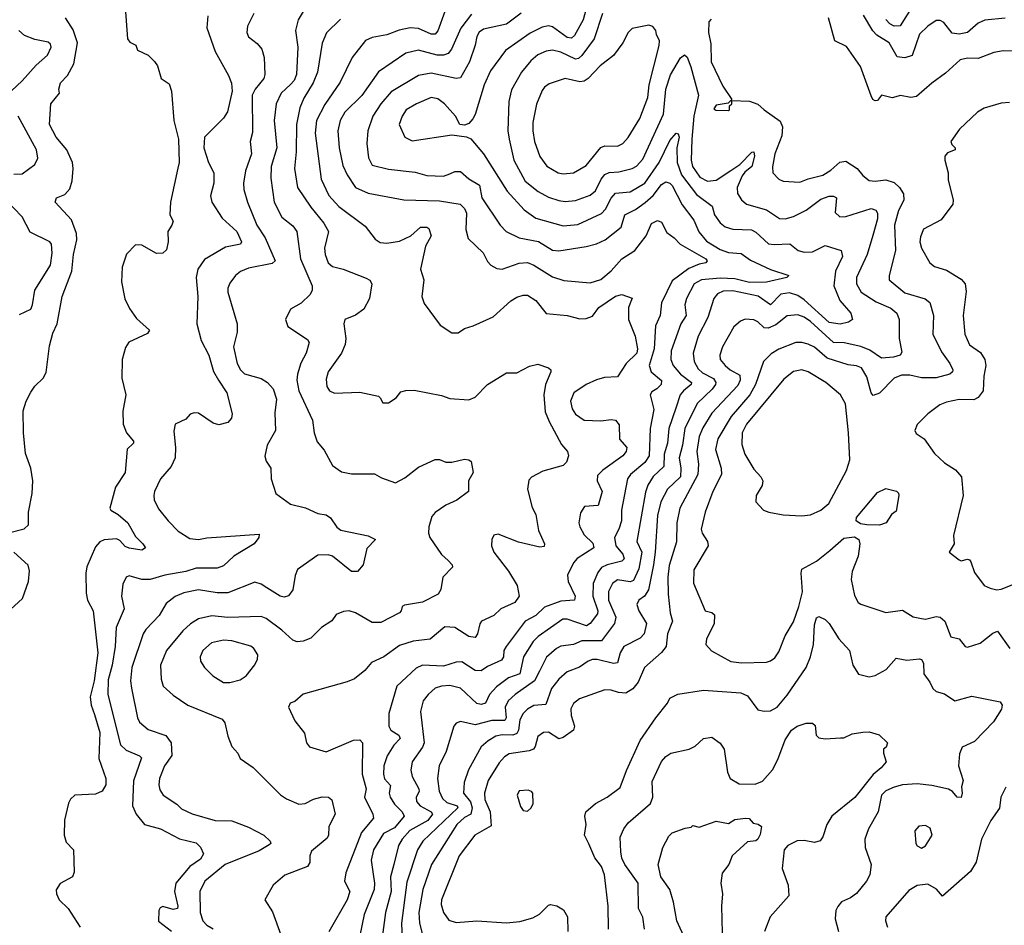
# Model space of a CAD drawing. Extents: x 1921360 to 2014538, y 768294 to 907744.
# Tile 293 of 412: x 1998183 to 2002880, y 853184 to 857506. Entities that reach past the tile are written whole.
import ezdxf

# ---------------------------------------------------------------- set-up
doc = ezdxf.new("R2010")
doc.units = 0

msp = doc.modelspace()

# ---------------------------------------------------------------- linework, layer by layer
at = {"layer": '0CON10XD'}
for points in [[(1998677.1, 857675), (1998697.5, 857415), (1998708.3, 857398.3), (1998736.7, 857385), (1998745, 857360), (1998795, 857336.7), (1998826.4, 857306.4), (1998840, 857285), (1998857.5, 857225), (1998895, 857200), (1998906.7, 857165), (1998917.5, 857025), (1998939.6, 856935), (1998942.9, 856825), (1998937.7, 856797.7), (1998901.8, 856635), (1998898.8, 856575), (1998914, 856545), (1998908.6, 856525), (1998888.6, 856495), (1998891.4, 856445), (1998882.8, 856407.2), (1998865, 856391.5), (1998835, 856389.7), (1998765, 856430), (1998735, 856431.2), (1998692.7, 856387.3), (1998671.8, 856325), (1998667.8, 856255), (1998683.5, 856173.5), (1998706.9, 856126.9), (1998740.4, 856080.4), (1998801.2, 856025), (1998792.3, 856007.7), (1998702.6, 855967.4), (1998687.9, 855942.1), (1998672, 855885), (1998670.2, 855795), (1998689.5, 855715), (1998675, 855637.5), (1998676.4, 855576.4), (1998692.2, 855535), (1998725.4, 855495), (1998725.5, 855485), (1998695, 855455.8), (1998685.4, 855344.6), (1998639.4, 855275), (1998612.2, 855175), (1998617.5, 855165), (1998653.1, 855145), (1998698.6, 855105), (1998735, 855040), (1998770.8, 855005), (1998782, 854985), (1998765.5, 854974.5), (1998705, 854983.3), (1998685, 854992.1), (1998660, 855020), (1998645, 855028), (1998585, 855024.1), (1998565, 855013.9), (1998545, 854990.9), (1998502.6, 854895), (1998497.4, 854865), (1998499.1, 854769.1), (1998506.7, 854735), (1998532.9, 854685), (1998554.9, 854484.9), (1998538.4, 854351.6), (1998518.3, 854275), (1998523.5, 854235), (1998539.9, 854189.9), (1998564.5, 854105), (1998560.6, 853980.6), (1998593.3, 853885), (1998594.3, 853855), (1998575.5, 853824.5), (1998545, 853810), (1998445, 853805.5), (1998425, 853786.5), (1998415, 853766.9), (1998395.8, 853685.8), (1998394.3, 853615), (1998405, 853581.5), (1998439.5, 853545), (1998442.3, 853437.7), (1998434.6, 853415.4), (1998375, 853384), (1998357, 853353), (1998358.1, 853335), (1998371.4, 853305), (1998414.1, 853264.1), (1998470.6, 853175)], [(2000895, 857593.8), (2000871.3, 857505), (2000829.6, 857430.4), (2000815, 857418.2), (2000795, 857420.7), (2000725, 857471.9), (2000705, 857476.6), (2000675, 857470), (2000617.8, 857442.2), (2000500.6, 857359.4), (2000428.7, 857261.3), (2000398.1, 857195), (2000355, 857053.8), (2000345, 857032), (2000325, 857010.8), (2000305, 857002), (2000282.5, 857005), (2000262, 857045), (2000210, 857105), (2000177.6, 857127.6), (2000145, 857134.7), (2000075.3, 857104.7), (2000026.9, 857075), (2000007.1, 857045), (1999992.7, 857005), (2000020, 856945), (2000055, 856928.5), (2000245, 856956.9), (2000315, 856947.5), (2000335, 856937.8), (2000395, 856865.6), (2000508, 856688), (2000589, 856599), (2000645, 856559.1), (2000775, 856522), (2000845, 856529.1), (2000958.4, 856581.6), (2000977.8, 856602.2), (2001005, 856654.6), (2001025, 856677.8), (2001095, 856684.2), (2001164.6, 856725.4), (2001233.3, 856825), (2001285, 856929.4), (2001315, 856964.2), (2001325, 856961.2), (2001329.2, 856945), (2001317.9, 856895), (2001319.4, 856825), (2001340, 856765), (2001411.4, 856671.4), (2001485.8, 856615.8), (2001498, 856575), (2001525, 856537.1), (2001548.1, 856518.1), (2001585.8, 856505.8), (2001673.4, 856503.4), (2001695, 856491.8), (2001755, 856436.8), (2001782.6, 856432.6), (2001856.7, 856436.7), (2001897.1, 856405), (2001925, 856396.6), (2001965, 856397.9), (2002025, 856427.8), (2002102.5, 856405), (2002108.7, 856375), (2002075.7, 856305), (2002066.3, 856235), (2002096.3, 856166.3), (2002148.2, 856105), (2002155.8, 856075), (2002137.4, 856062.6), (2002097.6, 856052.4), (2002045, 856060.9), (2001925, 856169.6), (2001895, 856188.9), (2001855, 856202.5), (2001813.8, 856196.2), (2001765, 856144.8), (2001705.9, 856185.9), (2001585, 856212.4), (2001539.4, 856210.6), (2001512.2, 856197.8), (2001494.7, 856175), (2001465.9, 856085), (2001419.2, 855995), (2001395.9, 855915), (2001401.1, 855875), (2001419.6, 855839.6), (2001440.9, 855820.9), (2001492.8, 855792.8), (2001504.3, 855775), (2001503, 855765), (2001487.2, 855742.8), (2001414.7, 855675), (2001356.3, 855555), (2001344.8, 855475), (2001328.4, 855415), (2001337, 855365), (2001334.8, 855325), (2001273.5, 855265), (2001241, 855205), (2001225, 855140), (2001215.2, 854965), (2001205.9, 854905), (2001182.3, 854785), (2001163.3, 854755)], [(2002445, 857575.9), (2002383.3, 857476.7), (2002355, 857475.3), (2002335, 857485.9), (2002315, 857507.3)], [(1998135, 855058.9), (1998204.6, 855075.4), (1998224.5, 855095.5), (1998224.3, 855155), (1998242.3, 855245), (1998245.2, 855305), (1998236.3, 855365), (1998210.8, 855435), (1998200.4, 855535), (1998199.5, 855639.5), (1998213.8, 855686.2), (1998235, 855728.6), (1998255, 855757.5), (1998295, 855795.7), (1998308.3, 855821.7), (1998325, 855950), (1998340.6, 856009.4), (1998361.1, 856055), (1998385.3, 856185), (1998430.9, 856305), (1998440, 856385), (1998455.6, 856455), (1998454, 856485), (1998430.3, 856550.3), (1998351.4, 856635), (1998358.8, 856655), (1998397.7, 856672.3), (1998421.5, 856698.5), (1998432.6, 856737.4), (1998438.2, 856795), (1998433.9, 856825), (1998407.7, 856885), (1998356.2, 856945), (1998324.2, 857005), (1998331.2, 857105), (1998372.5, 857155), (1998370, 857175), (1998376.7, 857205), (1998410.8, 857239.2), (1998440.9, 857295), (1998457.9, 857395), (1998438.1, 857458.1), (1998401.4, 857515)], [(1999079.6, 857525), (1999075, 857467.5), (1999114.8, 857354.8), (1999178.9, 857238.9), (1999192.4, 857202.4), (1999196.3, 857165), (1999174.6, 857065.4), (1999155, 857035.8), (1999065, 856946), (1999061.8, 856895), (1999083.6, 856825), (1999109.5, 856775), (1999108.5, 856725), (1999092.2, 856665), (1999098.9, 856635), (1999148.2, 856558.2), (1999217.9, 856495), (1999240.8, 856445), (1999235.4, 856434.6), (1999165, 856420.3), (1999065, 856361.5), (1999032.1, 856315), (1999023.8, 856275), (1999031.9, 856185), (1999027.3, 856055), (1999048, 855975), (1999085, 855905.6), (1999107.7, 855827.7), (1999131.3, 855785), (1999170.4, 855725), (1999195.8, 855625), (1999193.3, 855605), (1999175.7, 855584.3), (1999132.3, 855572.3), (1999105, 855580), (1999035, 855628), (1999015, 855630), (1998995.9, 855624.1), (1998975, 855598.8), (1998924.2, 855575.8), (1998918, 855542), (1998926.5, 855465), (1998924.5, 855415), (1998905, 855374.2), (1998854.4, 855315), (1998825.6, 855255), (1998822.5, 855235), (1998824.4, 855215), (1998845, 855172), (1998890.5, 855115), (1998939.1, 855065), (1998995, 855030), (1999035, 855025.7), (1999075, 855034), (1999325, 855050), (1999323.8, 855035), (1999300.6, 855005), (1999205, 854946.5), (1999155, 854900.4), (1999125, 854888.9), (1999025, 854888.4), (1998975, 854872), (1998874.5, 854855.5), (1998804.6, 854834.6), (1998764.6, 854834.6), (1998705, 854852), (1998691.2, 854845), (1998675, 854812.5), (1998668.1, 854755), (1998680.6, 854695), (1998643.1, 854605), (1998638.8, 854515), (1998624.3, 854425), (1998605.2, 854355), (1998603.1, 854285), (1998663.8, 854045), (1998690.7, 854020.7), (1998753.6, 853993.6), (1998763.8, 853983.8), (1998725.9, 853874.1), (1998720.9, 853755), (1998737.8, 853715), (1998778, 853665), (1998855, 853644.6), (1998945, 853596.7), (1999025, 853578.1), (1999045, 853557.5), (1999060, 853525), (1999045, 853499.5), (1998994.6, 853465.4), (1998927.1, 853385), (1998921.5, 853345), (1998937.8, 853275), (1998935, 853263.8), (1998915, 853259.2), (1998865, 853273.8), (1998852.3, 853267.7), (1998845.9, 853254.1), (1998845, 853203.8), (1998906.3, 853156.3)], [(1999535.5, 857545), (1999511.5, 857505), (1999498.8, 857455), (1999510.3, 857375), (1999502.9, 857245), (1999492, 857215), (1999475, 857196.2), (1999430, 857155), (1999406.3, 857103.7), (1999397.1, 857025), (1999409, 856895), (1999382.7, 856805), (1999380.7, 856749.3), (1999397.2, 856635), (1999433.5, 856563.5), (1999485, 856521.8), (1999505.4, 856495), (1999522, 856365), (1999578.5, 856235), (1999577.8, 856215), (1999568.6, 856195), (1999525, 856152.5), (1999474, 856125), (1999450, 856075), (1999462.3, 856042.3), (1999555, 855980), (1999562.9, 855965), (1999549.2, 855915), (1999523.4, 855866.6), (1999507.3, 855815), (1999504.7, 855785), (1999515, 855734.2), (1999579.5, 855595), (1999587.5, 855535), (1999601.9, 855491.9), (1999635, 855451.4), (1999675, 855377.8), (1999717.7, 855347.7), (1999765, 855338.6), (1999875, 855338.9), (1999908.9, 855318.9), (1999975, 855296.2), (2000020.6, 855319.4), (2000085, 855371.2), (2000165, 855407.1), (2000185, 855407.1), (2000215, 855394.2), (2000245, 855394.2), (2000305, 855409.4), (2000325, 855405.7), (2000336.7, 855396.7), (2000345.8, 855345), (2000324.4, 855305), (2000324.2, 855255), (2000267.8, 855212.2), (2000215, 855189.5), (2000165, 855154.2), (2000149.4, 855135), (2000133.9, 855086.1), (2000133.2, 855055), (2000140, 855035), (2000194.4, 854954.4), (2000227.1, 854925), (2000245.7, 854905), (2000247, 854893), (2000201.9, 854845), (2000192.7, 854787.3), (2000178.8, 854765), (2000105, 854726.2), (2000018.3, 854711.7), (2000006.7, 854705), (2000003.1, 854685), (1999994.3, 854675), (1999905, 854629.7), (1999865, 854629.2), (1999784.1, 854675.9), (1999755, 854684.4), (1999728, 854682), (1999693.3, 854666.7), (1999672.6, 854637.4), (1999622, 854605), (1999572, 854555), (1999535, 854539.5), (1999506.4, 854536.4), (1999485, 854544.5), (1999433.4, 854593.4), (1999358.1, 854648.1), (1999335, 854658), (1999176.3, 854653.7), (1999098.9, 854661.1), (1999035, 854646.7), (1998997.2, 854622.8), (1998960.3, 854589.7), (1998883.1, 854495), (1998854.6, 854425), (1998858, 854358), (1998867.5, 854325), (1998915, 854281.9), (1998984.1, 854234.1), (1999148.4, 854168.4), (1999160.8, 854150.8), (1999175, 854087.5), (1999195, 854037.5), (1999223.3, 854005), (1999235, 853980), (1999296.6, 853936.6), (1999426.3, 853806.3), (1999455, 853787.5), (1999515, 853762.9), (1999545, 853765.5), (1999585, 853786.7), (1999625, 853797.8), (1999655.4, 853795.4), (1999672.4, 853782.4), (1999687.8, 853715), (1999656.9, 853655), (1999656.5, 853615), (1999650.2, 853599.8), (1999575, 853538.1), (1999566.8, 853515), (1999566.8, 853483.2), (1999555.5, 853464.5), (1999446.9, 853423.1), (1999391.4, 853375), (1999352, 853305), (1999388.5, 853248.5), (1999428.1, 853138.1)], [(1999299.2, 857535), (1999270, 857475), (1999265.8, 857445), (1999274.5, 857424.5), (1999315, 857392.5), (1999338.1, 857365), (1999348.6, 857325), (1999352.5, 857245), (1999347.3, 857225), (1999305.3, 857175), (1999291.2, 857145), (1999292.6, 856967.4), (1999282.1, 856925), (1999287.9, 856865), (1999260.7, 856785), (1999251.1, 856725), (1999252.3, 856695), (1999268.9, 856635), (1999313.5, 856525), (1999353.3, 856465), (1999400.8, 856355), (1999387.2, 856342.8), (1999275, 856320.4), (1999235.3, 856304.7), (1999211.9, 856285), (1999185, 856249.2), (1999175.4, 856225), (1999175.3, 856205), (1999220.9, 856055), (1999219.7, 856015), (1999203.2, 855945), (1999220.8, 855865), (1999236.7, 855835), (1999255, 855815.6), (1999335, 855793.3), (1999365, 855774.5), (1999392.3, 855745), (1999408.2, 855695), (1999399.1, 855629.1)], [(1999712.4, 857507.6), (1999647.1, 857442.9), (1999626.4, 857393.6), (1999603.7, 857255), (1999583.5, 857205), (1999538.6, 857131.4), (1999518.8, 857085), (1999502.9, 857005), (1999501, 856875), (1999493.6, 856795), (1999508, 856705), (1999571.3, 856611.3), (1999634.3, 856534.3), (1999655.9, 856495), (1999636.4, 856415), (1999640, 856385), (1999655, 856345.7), (1999675, 856328.8), (1999725.9, 856315.9), (1999835, 856273.1), (1999853.5, 856263.5), (1999863.1, 856245), (1999850.9, 856175), (1999825, 856124.2), (1999785, 856095.8), (1999734, 856075), (1999729.2, 856055), (1999739.1, 855985), (1999735.5, 855955.5), (1999717.5, 855915), (1999654.5, 855825), (1999645, 855790), (1999648.6, 855755), (1999660, 855735), (1999685, 855722.9), (1999805, 855728.9), (1999895, 855708.8), (1999901.7, 855701.7), (1999915, 855677.5), (1999943, 855677), (1999978.3, 855701.7), (2000000.3, 855729.7), (2000025, 855737.1), (2000065, 855738.1), (2000195, 855712.9), (2000235, 855698.6), (2000325, 855692), (2000355, 855704), (2000415, 855765.7), (2000505, 855820), (2000555, 855821.4), (2000615, 855852), (2000655, 855862.5), (2000706.2, 855845), (2000717.1, 855835), (2000717.1, 855825), (2000690.9, 855765), (2000683.2, 855715), (2000690.5, 855635), (2000708.2, 855588.2), (2000768, 855478), (2000795.8, 855445), (2000800.8, 855425), (2000790.8, 855395), (2000775, 855378), (2000679.3, 855350.7), (2000625, 855322.5), (2000611.3, 855308.7), (2000605.8, 855265), (2000628.4, 855178.4), (2000644.6, 855145), (2000658.7, 855068.7), (2000687.1, 855005), (2000685, 854992), (2000665, 854989.1), (2000562.5, 855012.5), (2000465, 855051.4), (2000444.3, 855045.7), (2000435.8, 855025), (2000434.4, 854994.4), (2000444.3, 854965), (2000515, 854874.2), (2000556.7, 854805), (2000565.6, 854755), (2000544.5, 854725), (2000477.5, 854695), (2000445, 854663.1), (2000385.8, 854635), (2000377.7, 854622.3), (2000367.3, 854575), (2000355, 854557.8), (2000325, 854562), (2000259.2, 854605), (2000210.8, 854609.2), (2000141.1, 854548.9), (2000060.1, 854539.9), (1999995, 854518.8), (1999919.2, 854465), (1999861.6, 854438.4), (1999829.1, 854400.9), (1999779.4, 854360.6), (1999745, 854345.7), (1999535, 854287.5), (1999495, 854252), (1999473.8, 854245), (1999464.3, 854225), (1999495, 854160), (1999541.3, 854101.3), (1999550.8, 854055), (1999565.7, 854035.7), (1999645, 854011.4), (1999775, 854066.9), (1999805, 854068.9), (1999818.9, 854055), (1999816.2, 853905), (1999836.4, 853835), (1999828.4, 853795), (1999868.2, 853715), (1999870, 853695), (1999813.3, 853626.7), (1999738.2, 853435), (1999732.7, 853395), (1999757.3, 853345), (1999744.3, 853305.7), (1999657.3, 853152.7)], [(2000211.5, 857545), (2000176.8, 857453.2), (2000165, 857437.1), (2000145, 857436.5), (2000085, 857464.2), (2000045, 857467.5), (1999993.5, 857456.5), (1999935, 857433.4), (1999865, 857421.5), (1999832.7, 857407.3), (1999768.5, 857325), (1999712.2, 857207.8), (1999638.1, 857101.9), (1999598.3, 857025), (1999591.7, 856965), (1999620.6, 856745), (1999657.2, 856667.2), (1999704.8, 856614.8), (1999830.2, 856520.2), (1999877.8, 856457.8), (1999903.1, 856443.1), (1999935, 856439.6), (1999995, 856449.6), (2000049.4, 856475), (2000095, 856515.5), (2000125, 856516.5), (2000135, 856510), (2000145.7, 856475), (2000118.9, 856425), (2000094.3, 856315), (2000110.6, 856265), (2000101.1, 856185), (2000112.1, 856152.1), (2000188.3, 856048.3), (2000245, 856011.2), (2000275, 856011.2), (2000305, 856032), (2000345.6, 856044.4), (2000441.7, 856088.3), (2000525.3, 856164.7), (2000555, 856182.2), (2000585, 856190.5), (2000605, 856191.1), (2000645, 856165.7), (2000695, 856104.4), (2000795, 856093.8), (2000855, 856078.8), (2000885, 856080.4), (2000915, 856090.9), (2000945, 856132.5), (2001025, 856186.7), (2001055, 856194), (2001105, 856176.7), (2001087.9, 856132.1), (2001086.9, 856075), (2001118.9, 855995), (2001129.8, 855935), (2001127.6, 855915), (2001076.9, 855865), (2001035, 855800.8), (2000972.1, 855797.9), (2000935, 855787.7), (2000885.6, 855765), (2000825.7, 855725), (2000810.9, 855685), (2000818.6, 855648.6), (2000835, 855623.1), (2000875.4, 855595.4), (2000955, 855591.2), (2001005, 855598.5), (2001025.4, 855595.4), (2001042.4, 855572.4), (2001044.1, 855504.1), (2001080, 855465), (2001076.2, 855445), (2001060.8, 855425), (2000965, 855356), (2000939.8, 855330.2), (2000937.8, 855305), (2000961.5, 855255), (2000942.3, 855187.7), (2000878, 855182), (2000857.8, 855152.2), (2000850, 855105), (2000854.5, 855085), (2000875, 855048.1), (2000917.1, 855007.1), (2000922.5, 854985), (2000842.9, 854935), (2000825.3, 854914.7), (2000795.5, 854855), (2000798.9, 854825), (2000833.3, 854755), (2000830, 854735), (2000765, 854731.2), (2000687.1, 854702.9), (2000645, 854661.9), (2000594.7, 854635), (2000503.2, 854515), (2000492.7, 854495), (2000490.7, 854465), (2000480.6, 854449.4), (2000415, 854419.2), (2000385, 854398.1), (2000355, 854400.8), (2000292.1, 854442.1), (2000265, 854439.6), (2000205, 854420.5), (2000105, 854426.2), (2000075, 854410.9), (1999981.8, 854325), (1999943.6, 854195), (1999943.9, 854135), (1999953.6, 854115), (1999991.2, 854091.2), (1999997.1, 854075), (1999966.9, 854043.1), (1999936.5, 853993.5), (1999919.7, 853945), (1999918.1, 853905), (1999923, 853883), (1999951.6, 853851.6), (1999945.3, 853815), (1999949.7, 853795), (1999971.6, 853761.6), (2000008.2, 853725), (2000016.7, 853705), (1999970.4, 853649.6), (1999918.5, 853621.5), (1999870, 853545), (1999859, 853495), (1999868.6, 853428.6), (1999876, 853385), (1999873.3, 853355), (1999826, 853235), (1999805.3, 853135)], [(2000338.3, 857531.7), (2000287.6, 857465), (2000242.6, 857365), (2000226.3, 857343.7), (2000205, 857336.8), (2000175, 857337), (2000085, 857360.8), (2000025, 857346.7), (1999895, 857257.5), (1999815, 857144.6), (1999733.3, 857065), (1999712.2, 857025), (1999700.7, 856975), (1999706.8, 856895), (1999725, 856810), (1999744.6, 856765), (1999784.8, 856704.8), (1999845, 856677.3), (2000015, 856646.4), (2000185, 856641.3), (2000284, 856625), (2000304.5, 856605), (2000315, 856583.3), (2000311.5, 856505), (2000321.7, 856461.7), (2000393.8, 856393.8), (2000415, 856351.2), (2000430, 856335), (2000458.6, 856318.6), (2000485, 856315.5), (2000565, 856344.7), (2000605, 856346.7), (2000635, 856334.6), (2000725, 856278.2), (2000778.2, 856261.8), (2000905, 856249.5), (2000955, 856266.4), (2001005, 856307.5), (2001055.2, 856364.8), (2001117.7, 856405), (2001171.6, 856475), (2001197.1, 856532.9), (2001225, 856547.5), (2001245, 856538.9), (2001270, 856490), (2001305, 856465.6), (2001333.5, 856435), (2001456.4, 856365), (2001462.9, 856355), (2001456.7, 856345), (2001425, 856339.3), (2001375, 856318.9), (2001295, 856259.3), (2001244.8, 856155), (2001238.2, 856095), (2001216.5, 856045), (2001209.2, 855935), (2001186.3, 855855), (2001195.3, 855825), (2001245, 855783.8), (2001243.2, 855765), (2001223.1, 855745), (2001199.3, 855730.7), (2001190.4, 855715), (2001208, 855645), (2001190.5, 855555), (2001186.3, 855425), (2001165, 855392.6), (2001096.2, 855335), (2001082.3, 855315), (2001054.2, 855165), (2001053.9, 855115), (2001041.6, 855075), (2001020, 855035), (2001026.5, 854995), (2001060, 854955), (2001066.2, 854933.8), (2001055, 854922.4), (2000985.6, 854905), (2000959.1, 854890.9), (2000941.7, 854868.3), (2000918.3, 854815), (2000917, 854755), (2000940.8, 854685), (2000938.8, 854671.2), (2000905, 854623.9), (2000886.4, 854613.6), (2000795, 854645.8), (2000774.8, 854645.2), (2000656.9, 854563.1), (2000631.8, 854538.2), (2000586.4, 854465), (2000568.7, 854385), (2000514.8, 854365.2), (2000457.5, 854322.5), (2000423.5, 854285), (2000405, 854244), (2000385, 854238.4), (2000363.2, 854243.2), (2000285.6, 854315.6), (2000235, 854327.9), (2000195, 854325.8), (2000165, 854315.3), (2000130.8, 854285), (2000107.9, 854255), (2000095.4, 854205), (2000112, 854055), (2000104.7, 854035), (2000055.4, 853965), (2000048.7, 853925), (2000055.3, 853895), (2000087.7, 853835), (2000087.8, 853822.2), (2000073.9, 853795), (2000075.9, 853775), (2000093.8, 853755), (2000145.5, 853725), (2000152.7, 853715), (2000129.3, 853685), (2000043.6, 853636.4), (2000008.1, 853595), (1999990.2, 853565), (1999968, 853475), (1999952, 853415), (1999954.5, 853345), (1999927.4, 853245), (1999904.7, 853065)], [(2000575, 857537.2), (2000504.8, 857485.2), (2000395, 857460.3), (2000375, 857445.9), (2000363, 857425), (2000356, 857384), (2000328.9, 857305), (2000285, 857229.1), (2000264.6, 857225.4), (2000145, 857250), (2000085, 857239.7), (1999955, 857161.8), (1999905.4, 857105), (1999867.9, 857045), (1999844.1, 856975.9), (1999839.3, 856915), (1999846.6, 856846.6), (1999865, 856811.5), (1999942.3, 856792.3), (2000068.9, 856778.9), (2000125, 856762.9), (2000205, 856759.5), (2000235, 856770.6), (2000258.6, 856781.4), (2000285, 856782.1), (2000325, 856746.6), (2000376.2, 856716.2), (2000388.2, 856655), (2000475.3, 856525.3), (2000504.4, 856495), (2000565, 856465.4), (2000657.5, 856447.5), (2000725, 856405.9), (2000755, 856402.9), (2000885, 856422.7), (2000935, 856436.1), (2000975.2, 856454.8), (2001052.2, 856515), (2001070, 856575), (2001120.6, 856599.4), (2001166.5, 856633.5), (2001205, 856667.3), (2001245, 856720), (2001265, 856732.5), (2001285, 856726.5), (2001295.2, 856715), (2001342.7, 856622.7), (2001399.3, 856549.3), (2001422.9, 856492.9), (2001458.7, 856448.7), (2001525, 856408.7), (2001565, 856394.8), (2001625, 856390.7), (2001668.9, 856358.9), (2001765, 856313.8), (2001852.5, 856285), (2001842.5, 856275), (2001746.5, 856253.5), (2001665, 856251), (2001595, 856269.3), (2001525, 856272.7), (2001435.8, 856265), (2001400.7, 856245), (2001363.3, 856175), (2001356.5, 856145), (2001362.5, 856095), (2001336.4, 856055), (2001291.6, 855925), (2001290, 855885), (2001300.6, 855855), (2001334.8, 855815), (2001387.3, 855775), (2001386.2, 855765), (2001349.1, 855735), (2001334.5, 855715.5), (2001312.4, 855652.4), (2001280.4, 855555), (2001272.8, 855485), (2001257.7, 855432.3), (2001256.5, 855373.5), (2001204.5, 855325.5), (2001180, 855285), (2001168.6, 855251.4), (2001127.7, 855015), (2001151, 854965), (2001137.2, 854885), (2001111, 854829), (2001095, 854823.9), (2001035, 854833.4), (2001010.3, 854815), (2000992.1, 854777.9), (2000992, 854735), (2001026.5, 854655), (2001020.3, 854625), (2000958.7, 854541.3), (2000865, 854542.2), (2000825, 854524.7), (2000765, 854515.8), (2000744.1, 854505.9), (2000696.7, 854463.3), (2000663.1, 854396.9), (2000639.3, 854350.7), (2000546.1, 854285), (2000513.5, 854255), (2000498.9, 854225), (2000504.2, 854175), (2000497.9, 854162.1), (2000435, 854161.2), (2000355, 854140.9), (2000285, 854157.5), (2000265, 854149.4), (2000253.5, 854135), (2000217.1, 854012.9), (2000184.1, 853945), (2000175.3, 853885), (2000183.8, 853825), (2000199.3, 853789.3), (2000221, 853771), (2000269.6, 853755), (2000272.9, 853745), (2000105.9, 853585), (2000081, 853545), (2000029.6, 853390.4), (2000004.8, 853195)], [(2000963.7, 857535), (2000923.3, 857415), (2000865, 857334.6), (2000849.2, 857320.8), (2000835, 857318.1), (2000765, 857351.6), (2000725, 857360.6), (2000695, 857355.9), (2000655, 857338.2), (2000620.7, 857309.3), (2000577.5, 857255), (2000528.3, 857171.7), (2000516, 857115), (2000511.8, 856975), (2000517.3, 856935), (2000540.8, 856835), (2000594.8, 856734.8), (2000655.6, 856685.6), (2000705, 856658.2), (2000755, 856642.4), (2000785, 856638.6), (2000835, 856643.4), (2000905, 856668.4), (2000930.1, 856689.9), (2000956.3, 856745), (2000975, 856767.8), (2000995, 856776.8), (2001040.5, 856779.5), (2001104.3, 856795.7), (2001125, 856806.7), (2001155, 856839.6), (2001254.8, 857055), (2001266.2, 857175), (2001287.7, 857242.3), (2001335, 857323.3), (2001355, 857337.5), (2001367.3, 857327.3), (2001385, 857281.4), (2001421.3, 857145), (2001399.8, 857045), (2001389.2, 856935), (2001386.3, 856835), (2001393.4, 856805), (2001427.5, 856755), (2001465, 856734.8), (2001505, 856740.8), (2001575, 856785.9), (2001618.9, 856815), (2001675, 856874.2), (2001685, 856876), (2001688.4, 856855), (2001675.8, 856805), (2001641.6, 856778.4), (2001629.2, 856760.8), (2001605.8, 856705), (2001606.8, 856676.8), (2001625.8, 856645.8), (2001650, 856625), (2001745, 856598), (2001807.5, 856557.5), (2001835, 856556.1), (2001875, 856566.8), (2001935, 856596.8), (2002005, 856648.7), (2002045, 856663.8), (2002065, 856664.4), (2002080, 856655), (2002072.7, 856585), (2002095, 856565.4), (2002125, 856566.1), (2002245, 856605.3), (2002267.3, 856597.3), (2002275, 856582.5), (2002275.3, 856555.3), (2002253.9, 856476.1), (2002226.7, 856385), (2002174.7, 856275), (2002175.3, 856245), (2002197.7, 856205), (2002268.9, 856158.9), (2002338.6, 856128.6), (2002367.9, 856105), (2002379.1, 856075), (2002378.2, 855985), (2002390.8, 855919.2), (2002383.8, 855905), (2002352.5, 855895), (2002295, 855891.1), (2002239.1, 855929.1), (2002196, 855946), (2002116.7, 855963.3), (2002065, 855965.7), (2001955, 856065.2), (2001925, 856086.2), (2001895, 856097.5), (2001845, 856092.7), (2001791, 856049), (2001753.4, 856033.4), (2001735, 856035.4), (2001704.2, 856064.2), (2001685, 856073.8), (2001643.6, 856076.4), (2001622.4, 856067.6), (2001590.5, 856039.5), (2001536.4, 855945), (2001522.5, 855905), (2001524.5, 855885), (2001548.8, 855855), (2001571.8, 855835), (2001618.9, 855808.9), (2001620.6, 855785), (2001609.4, 855760.6), (2001485, 855628.9), (2001441.9, 855558.1), (2001423.9, 855516.1), (2001412.9, 855445), (2001421.1, 855385), (2001418.9, 855335), (2001332.3, 855175), (2001317.6, 855105), (2001316.6, 855013.4), (2001281.5, 854901.5), (2001274.8, 854845), (2001277.1, 854765), (2001286.2, 854675), (2001297.5, 854635), (2001272.9, 854575), (2001266.6, 854515), (2001245, 854486.2), (2001163.3, 854415), (2001133.8, 854345), (2001108, 854312), (2001075, 854292.1), (2001040, 854295)], [(2001481.7, 857508.3), (2001470, 857495), (2001469.4, 857445), (2001480.9, 857390.9), (2001481.5, 857305), (2001538.2, 857188.2), (2001580, 857125), (2001563.3, 857106.7), (2001505, 857097.5), (2001495, 857080), (2001504.1, 857074.1), (2001565, 857072.5), (2001570, 857075), (2001570, 857095), (2001580, 857105), (2001580, 857120), (2001665, 857116.9), (2001705, 857102), (2001734, 857075), (2001811.5, 857021.5), (2001822, 856995), (2001818.5, 856951.5), (2001785.6, 856865), (2001774.3, 856804.3), (2001776, 856775), (2001805, 856744.2), (2001825.6, 856735.6), (2001905, 856730), (2001945, 856747.1), (2002015, 856764.1), (2002052.4, 856787.6)], [(2002924.5, 857355.5), (2002875, 857357.3), (2002830.8, 857349.2), (2002755, 857320.4), (2002705, 857322.9), (2002669.2, 857315), (2002599.5, 857250.5), (2002535, 857203.5), (2002461.5, 857138.5), (2002435, 857134.5), (2002385, 857143.5), (2002345, 857133.1), (2002295, 857146.2), (2002275, 857120), (2002265, 857118.8), (2002253.3, 857125), (2002245, 857142.5), (2002195, 857283.1), (2002128, 857378), (2002071.1, 857405), (2002041.2, 857515)], [(2002885, 857513.8), (2002787, 857503), (2002755, 857489.5), (2002705.2, 857444.8), (2002665, 857436.4), (2002632, 857442), (2002592.3, 857492.3), (2002575, 857501.5), (2002555, 857501.5), (2002515, 857475.5), (2002475, 857436.9), (2002440, 857335), (2002405.9, 857324.1), (2002368.8, 857328.8), (2002330.3, 857395), (2002272.1, 857432.1), (2002252.6, 857452.6), (2002208, 857528)], [(2000775, 856769.6), (2000825, 856774.6), (2000885, 856809.5), (2000955, 856895.4), (2000975, 856903.2), (2001035, 856901.5), (2001060.6, 856915), (2001086.3, 856943.7), (2001141.6, 857035), (2001178.8, 857135), (2001186.2, 857195), (2001233, 857383), (2001235.5, 857405.5), (2001220.8, 857435), (2001218, 857455), (2001203.1, 857473.1), (2001185, 857480), (2001105, 857464.4), (2001085.6, 857445), (2001060, 857395), (2001016.4, 857335), (2000952.7, 857285), (2000895, 857225.3), (2000875, 857212.7), (2000855, 857209.1), (2000784.5, 857225.5), (2000709.5, 857200.5), (2000685.9, 857184.1), (2000675, 857168.6), (2000648, 857102), (2000630.8, 857015), (2000630.7, 856975), (2000638.2, 856925), (2000665, 856852.5), (2000697.3, 856807.3), (2000752, 856775), (2000775, 856769.6)], [(1998143.3, 857166.7), (1998195, 857214.4), (1998260.4, 857289.6), (1998315, 857337.1), (1998333.1, 857375), (1998328.9, 857388.9), (1998318, 857398), (1998255, 857410.5), (1998205, 857430.6), (1998178.1, 857455)], [(2002905, 857110), (2002865, 857107.1), (2002785, 857084.2), (2002752.5, 857065), (2002667, 856983), (2002626, 856925), (2002629.7, 856909.7), (2002646.7, 856895), (2002646.2, 856885), (2002608.8, 856871.2), (2002596.1, 856853.9), (2002596, 856835), (2002612.9, 856775), (2002612.3, 856742.3), (2002636.5, 856645), (2002634.2, 856625), (2002579.1, 856550.9), (2002495, 856505.8), (2002479.8, 856470.2), (2002477.7, 856445), (2002485.4, 856415.4), (2002525, 856346.2), (2002547.6, 856327.6), (2002605, 856310), (2002675, 856267.5), (2002694.4, 856245), (2002698.7, 856208.7), (2002683.6, 856093.6), (2002691.5, 856005), (2002714.7, 855954.7), (2002767.4, 855917.4), (2002787.7, 855885), (2002791.8, 855855), (2002782.3, 855805), (2002780, 855735), (2002755, 855702.5), (2002735, 855691.4), (2002665, 855693.5), (2002605, 855680.9), (2002572.4, 855667.6), (2002515.8, 855625), (2002465, 855573.3), (2002453.8, 855545), (2002460.5, 855530.5), (2002498, 855505), (2002546.9, 855435), (2002595, 855391.2), (2002647.4, 855357.4), (2002675.5, 855325), (2002683.8, 855235), (2002637.5, 855045), (2002641.2, 855005), (2002616.7, 854965), (2002665, 854928), (2002675, 854924), (2002705, 854931.2), (2002715, 854928.8), (2002720.7, 854919.3), (2002738.1, 854868.1), (2002785, 854806.2), (2002813, 854793), (2002845, 854784.4), (2002865, 854787.8), (2002965, 854828)], [(1998155, 856769.4), (1998195, 856770.5), (1998254.2, 856815), (1998268.6, 856845), (1998263.1, 856885), (1998175.7, 857045.7)], [(2002052.4, 856787.6), (2002095, 856826.2), (2002125, 856830), (2002178.2, 856795), (2002205, 856762.5), (2002235, 856738.5), (2002264.6, 856734.6), (2002315, 856741.3), (2002355, 856729.3), (2002381.1, 856705), (2002398.7, 856675), (2002400.9, 856645), (2002375.2, 856595), (2002357, 856525), (2002361.9, 856405), (2002331.2, 856285), (2002331.5, 856265), (2002405, 856202.3), (2002503.4, 856173.4), (2002525.8, 856155.8), (2002542.2, 856095), (2002539.2, 856005), (2002580.1, 855920.1), (2002620.9, 855865), (2002634.4, 855835), (2002632.9, 855825), (2002620, 855815), (2002555, 855796.1), (2002485, 855796.4), (2002430.1, 855810.1), (2002390.1, 855809.9), (2002355, 855794.5), (2002285, 855723.9), (2002255, 855712.7), (2002244.7, 855724.7), (2002225, 855801.9), (2002199.4, 855845), (2002175, 855854.6), (2002135, 855858), (2002035, 855891.2), (2001975, 855942.4), (2001945, 855957.2), (2001915, 855965.3), (2001885, 855964.7), (2001805, 855933.2), (2001768.3, 855911.7), (2001732.2, 855875), (2001693.5, 855765), (2001667, 855715), (2001577.2, 855612.8), (2001513.2, 855505), (2001503.1, 855455), (2001529.7, 855365), (2001531.8, 855335), (2001489.3, 855255), (2001453.1, 855155), (2001434, 855075), (2001439.2, 855055), (2001463.5, 855015), (2001467.5, 854995), (2001398.8, 854881.2), (2001397.4, 854817.4), (2001453.8, 854685), (2001485, 854676.2), (2001498, 854665), (2001496.8, 854623.2), (2001458.9, 854551.1), (2001456.9, 854525), (2001484, 854494), (2001575, 854442.7), (2001626.3, 854436.3), (2001745, 854440.6), (2001765, 854445.8), (2001785, 854460), (2001805, 854488.8), (2001834.1, 854565.9), (2001875, 854631.9), (2001899.5, 854705), (2001917.9, 854775), (2001910.5, 854865), (2001915, 854883.3), (2001985, 854921.1), (2002047.9, 854972.1), (2002115, 855030.9), (2002165, 855037.9), (2002185.6, 855025), (2002190.5, 855005), (2002183.8, 854945), (2002155, 854873.3), (2002149.5, 854835), (2002165, 854757.5), (2002183.8, 854725), (2002195.9, 854715.9), (2002315, 854677.1), (2002395, 854687.5), (2002445, 854655.8), (2002485, 854648.6), (2002505, 854645.7), (2002555, 854657.5), (2002575, 854654.4), (2002596.9, 854635), (2002625, 854561.2), (2002665, 854552), (2002694.3, 854515), (2002705, 854512.2), (2002765, 854530.4), (2002825, 854578.9), (2002847.6, 854587.6), (2002906.7, 854505)], [(1998181.4, 856098.6), (1998235.8, 856125), (1998244.2, 856145), (1998254, 856215), (1998329.4, 856335), (1998337.6, 856392.4), (1998334.2, 856434.2), (1998326, 856445), (1998232.1, 856492.1), (1998194.5, 856565), (1998115, 856648.2)], [(2001915, 855137.9), (2001955, 855142.9), (2002004.6, 855165.4), (2002043.1, 855196.9), (2002127.5, 855355), (2002143.1, 855405), (2002136.7, 855535), (2002123.1, 855673.1), (2002098.2, 855715), (2002029.4, 855775), (2001945, 855825.4), (2001915, 855835.4), (2001875, 855826.2), (2001829, 855791), (2001650.8, 855575), (2001630, 855535), (2001628.3, 855478.3), (2001641.7, 855431.7), (2001685, 855360.8), (2001719.2, 855325), (2001727.8, 855305), (2001725, 855283.3), (2001695.8, 855235), (2001694.2, 855205), (2001731.2, 855165), (2001756.4, 855156.4), (2001825, 855142.3), (2001915, 855137.9)], [(1999399.1, 855629.1), (1999402.9, 855545), (1999363.8, 855475), (1999352.2, 855422.2), (1999358.8, 855398.8), (1999380, 855365), (1999382.2, 855315), (1999404.3, 855245), (1999475, 855193.8), (1999546.3, 855176.3), (1999605, 855150), (1999645, 855142.9), (1999665, 855128.1), (1999695, 855084.5), (1999715, 855070.4), (1999845, 855043.3), (1999880, 855025), (1999838.3, 854981.7), (1999821.2, 854905), (1999795, 854872), (1999765, 854873.3), (1999675, 854946), (1999655, 854951.8), (1999605, 854951.2), (1999508.3, 854881.7), (1999496.2, 854853.8), (1999485.4, 854785), (1999465, 854756.7), (1999445, 854750), (1999425, 854754.6), (1999361.1, 854795), (1999335, 854812.7), (1999305, 854821.9), (1999175, 854771.3), (1999125, 854771.3), (1999035, 854784.7), (1998965, 854770.8), (1998925, 854752.7), (1998880.7, 854719.3), (1998847.5, 854662.5), (1998784.3, 854595.7), (1998772.1, 854575), (1998718.1, 854415), (1998710.7, 854350.7), (1998715.3, 854315.3), (1998744.6, 854175), (1998754.2, 854154.2), (1998795, 854118.2), (1998879.7, 854089.7), (1998904.5, 854055), (1998908, 853995), (1998872.7, 853945), (1998850, 853885), (1998846.5, 853855), (1998851.4, 853831.4), (1998867.5, 853805), (1998932.9, 853762.9), (1998955, 853740.6), (1999005, 853716.5), (1999115, 853684), (1999195, 853683.4), (1999275, 853652.2), (1999348, 853615), (1999378, 853585), (1999380, 853575), (1999372.4, 853567.6), (1999325, 853540), (1999163.5, 853475), (1999066.2, 853395), (1999041.8, 853345), (1999043.9, 853245), (1999056.9, 853205), (1999075.2, 853185.2), (1999105, 853166.9)], [(2002285, 855094.4), (2002225, 855094.5), (2002195, 855100.6), (2002174.2, 855115), (2002175, 855130), (2002275, 855250), (2002315, 855268), (2002365.9, 855255.9), (2002376.1, 855246.1), (2002377.5, 855235), (2002365, 855160), (2002342.5, 855145), (2002316.7, 855105), (2002285, 855094.4)], [(1998121.2, 854675), (1998196, 854744), (1998224.2, 854825), (1998229.1, 854875), (1998222.2, 854902.2), (1998155, 854965.6)], [(2001163.3, 854755), (2001137.3, 854735), (2001126.4, 854715), (2001136.1, 854685), (2001173.1, 854625), (2001161.8, 854575), (2001143.1, 854555), (2001065.3, 854514.7), (2001047.5, 854485), (2001035, 854436.4), (2001015, 854433.3), (2000937.5, 854452.5), (2000915, 854452.2), (2000894.4, 854445), (2000853.9, 854416.1), (2000795, 854393.8), (2000755, 854358.8), (2000720, 854315), (2000692.1, 854237.9), (2000635, 854233.4), (2000605, 854215.9), (2000585, 854194.6), (2000568.7, 854165), (2000563, 854115), (2000555, 854099.2), (2000535, 854091.5), (2000485, 854093.3), (2000455, 854086), (2000417.1, 854065), (2000385, 854036.4), (2000323.7, 853926.3), (2000302.5, 853865), (2000299.5, 853815), (2000333.4, 853773.4), (2000341.6, 853745), (2000335, 853714.2), (2000305, 853698.2), (2000269, 853665), (2000147.7, 853475), (2000105.6, 853355), (2000087.5, 853245), (2000089.5, 853195), (2000102.8, 853145)], [(2000992.5, 853165), (2000990.4, 853275), (2000972.9, 853425), (2000959.1, 853465), (2000926.5, 853506.5), (2000897.5, 853572.5), (2000877.8, 853615), (2000885.6, 853665), (2000879.4, 853705), (2000884.2, 853725), (2000930.6, 853765), (2000984.8, 853795.2), (2001047.8, 853842.2), (2001077, 853923), (2001143.2, 854066.8), (2001217.5, 854175), (2001273.8, 854245), (2001285, 854268.8), (2001322.9, 854287.1), (2001445, 854306.4), (2001623, 854293), (2001655, 854279.4), (2001705, 854212.3), (2001735, 854205.3), (2001765, 854208.2), (2001796.7, 854225), (2001845, 854282.2), (2001935.6, 854414.4), (2001956.1, 854465), (2001970.5, 854525), (2001975, 854617.5), (2001985, 854651.2), (2001995, 854657.1), (2002025, 854643.1), (2002045, 854624.4), (2002090.8, 854550.8), (2002142.2, 854495), (2002157.3, 854425), (2002185, 854381.9), (2002235, 854370.4), (2002265, 854376.7), (2002316.7, 854405), (2002365, 854458.6), (2002415, 854449.1), (2002475, 854455.6), (2002485, 854452), (2002495.6, 854435), (2002495.7, 854385), (2002525.6, 854345), (2002538.6, 854315), (2002555, 854300), (2002595, 854289.2), (2002645, 854255.8), (2002725, 854277.8), (2002860.3, 854250.3), (2002870.8, 854235), (2002867.8, 854215), (2002828.7, 854155), (2002738.2, 854061.8), (2002678.9, 854035), (2002667.1, 854002.9), (2002661.8, 853945), (2002684.4, 853875), (2002675.7, 853845), (2002680, 853815), (2002675, 853793.3), (2002655, 853796.2), (2002632.9, 853822.9), (2002613.4, 853833.4), (2002535, 853851.8), (2002465, 853860), (2002395, 853853.8), (2002355, 853843.8), (2002315, 853825.4), (2002293.9, 853805), (2002278.2, 853725), (2002232.1, 853645), (2002214.5, 853595), (2002216.5, 853555), (2002245.5, 853475), (2002238.2, 853425), (2002223.1, 853395), (2002175, 853335.8), (2002146, 853315), (2002103.6, 853296.4), (2002085.5, 853274.5), (2002076.9, 853255), (2002073.3, 853215), (2002089.4, 853155)], [(1999185, 854342.9), (1999235, 854355.6), (1999263.8, 854375), (1999305, 854426.7), (1999317.5, 854455), (1999319.2, 854475), (1999299.2, 854505), (1999285, 854515.5), (1999195, 854541.5), (1999155, 854545.4), (1999098.3, 854531.7), (1999055.6, 854495), (1999044.4, 854465), (1999045.8, 854445), (1999064, 854414), (1999104.3, 854375), (1999155, 854342.9), (1999185, 854342.9)], [(2001040, 854295), (2001005, 854306.7), (2000975, 854307.8), (2000854.3, 854265.7), (2000825, 854243.1), (2000812.6, 854217.4), (2000813.2, 854185), (2000830.3, 854135), (2000825.3, 854114.7), (2000775, 854080.5), (2000755.4, 854074.6), (2000705.3, 854105.3), (2000681.2, 854105), (2000654.4, 854085), (2000642.7, 854037.3), (2000633.3, 854025), (2000613.3, 854016.7), (2000517.6, 854002.4), (2000495, 853987.5), (2000470.7, 853959.3), (2000418.4, 853875), (2000400.8, 853815), (2000402.5, 853785), (2000428, 853725), (2000431.7, 853658.3), (2000354.6, 853615), (2000279.7, 853515), (2000195.4, 853305), (2000193.3, 853283.3), (2000204.7, 853244.7), (2000229.4, 853209.4), (2000265, 853197.3), (2000363.9, 853206.1), (2000505, 853196.1), (2000568.1, 853201.9), (2000630.9, 853219.1), (2000662.3, 853237.7), (2000705, 853280), (2000715, 853283.5), (2000745, 853276.5), (2000777.3, 853257.3), (2000795.5, 853225), (2000798.1, 853155)], [(2001163.8, 853165), (2001155, 853223.8), (2001135.4, 853265), (2001133.8, 853385), (2001070.6, 853475), (2001055.3, 853505), (2001050, 853535), (2001048, 853605), (2001065.6, 853644.4), (2001086.5, 853673.5), (2001192.9, 853765), (2001202.7, 853795), (2001199.5, 853870.5), (2001244.7, 853965.3), (2001265, 853989.4), (2001290, 854005), (2001376.2, 854025), (2001405, 854039.4), (2001445, 854076), (2001485, 854082), (2001525, 854053.8), (2001544.4, 854025), (2001559.1, 853915), (2001573.1, 853885), (2001615, 853859.5), (2001691.9, 853858.1), (2001727.3, 853872.7), (2001775, 853926.9), (2001800.3, 853975), (2001835, 854068.9), (2001865.4, 854115), (2001891.8, 854135), (2001935, 854148.1), (2001965, 854148.5), (2001977.3, 854137.3), (2001982.2, 854092.2), (2001995, 854078.8), (2002025, 854074.2), (2002099.4, 854079.4), (2002115, 854079.2), (2002155, 854097.5), (2002206.1, 854106.1), (2002235, 854106.7), (2002283.6, 854093.6), (2002322.5, 854055), (2002317.5, 854035), (2002303.3, 854025), (2002303.3, 854005), (2002316.7, 853965), (2002292.5, 853935), (2002255, 853904.6), (2002166.5, 853793.5), (2002058.2, 853705), (2002033.1, 853665), (2002014.3, 853605.7), (2002002.5, 853587.5), (2001975, 853579.4), (2001925, 853589.6), (2001892.6, 853587.4), (2001846.9, 853565), (2001830, 853545), (2001821.1, 853455), (2001848.6, 853375), (2001852.5, 853325), (2001764, 853225), (2001735.8, 853155)], [(2000605, 853729.2), (2000622.9, 853745), (2000632.2, 853765), (2000631.2, 853815), (2000625, 853823.3), (2000608.3, 853828.3), (2000565, 853826.2), (2000556.7, 853805), (2000571.3, 853751.3), (2000585, 853732), (2000605, 853729.2)], [(2002887.2, 853842.8), (2002864.6, 853795.4), (2002856.7, 853743.3), (2002815.4, 853685), (2002772.2, 853595), (2002745.6, 853485), (2002719.8, 853440.2), (2002585, 853322.5), (2002557.4, 853357.4), (2002515, 853380), (2002465, 853374), (2002425, 853350), (2002315.8, 853225), (2002312.9, 853205), (2002322.9, 853175)], [(2001360, 853115), (2001317.5, 853205), (2001301.8, 853295), (2001284.5, 853354.5), (2001241.1, 853415), (2001228.9, 853475), (2001250.6, 853555), (2001279.7, 853610.3), (2001295, 853626), (2001357, 853647), (2001387, 853653), (2001395, 853660), (2001425, 853653.3), (2001505, 853680.8), (2001565, 853670), (2001595, 853689.2), (2001645.9, 853695.9), (2001663.6, 853693.6), (2001681.7, 853671.7), (2001706.7, 853666.7), (2001722.5, 853655), (2001715, 853617.5), (2001703.8, 853595), (2001695, 853588), (2001655, 853582), (2001582.5, 853515), (2001565.5, 853474.5), (2001535, 853433.3), (2001527.8, 853385), (2001536.5, 853335), (2001530.4, 853275), (2001535.8, 853085)], [(2002485, 853552.5), (2002505, 853563.3), (2002536.9, 853615), (2002527.3, 853647.3), (2002505, 853660), (2002473.2, 853656.8), (2002454.3, 853635.7), (2002458.8, 853575), (2002465, 853563.3), (2002485, 853552.5)], [(2000004.8, 853195), (2000008.1, 853115)]]:
    msp.add_lwpolyline(points, dxfattribs=at)

doc.saveas('drawing.dxf')
